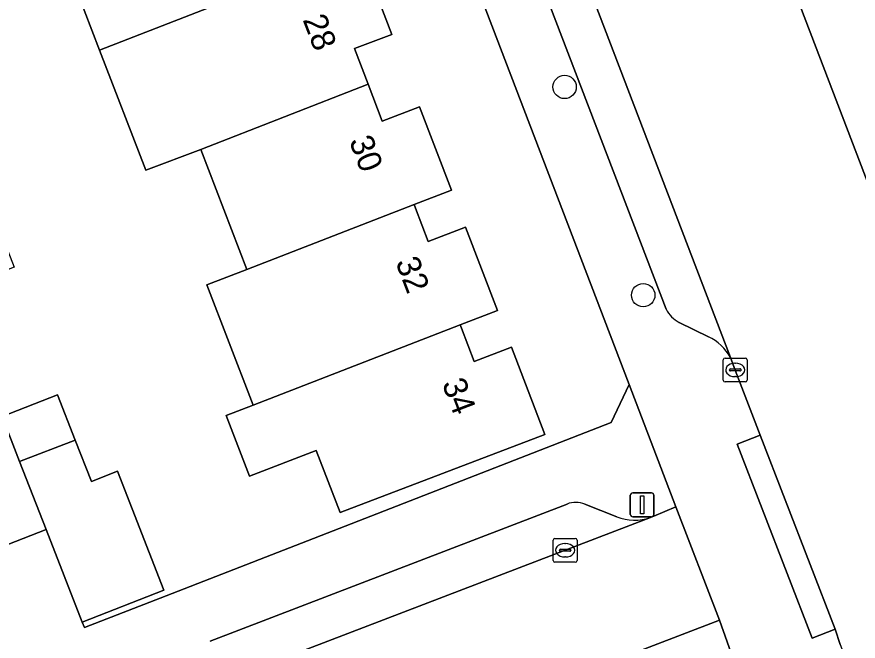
# Model space of a CAD drawing. Extents: x 159262 to 160143, y 383399 to 384319.
# Drawn here: x 159510.15 to 159545.42, y 383578.83 to 383605.01 of the extents above; entities that cross this region are included whole.
import ezdxf

# ---------------------------------------------------------------- set-up
doc = ezdxf.new("R2010")
doc.units = 0
for name, color, linetype in [('IMGEO_Boom', 7, 'Continuous'), ('IMGEO_Erf', 7, 'Continuous'), ('IMGEO_Kolk', 7, 'Continuous'), ('IMGEO_Lichtmast', 7, 'Continuous'), ('IMGEO_Muur', 7, 'Continuous'), ('IMGEO_Pand', 7, 'Continuous'), ('IMGEO_Pand_nummerreeks', 7, 'Continuous'), ('IMGEO_Parkeervlak_open', 7, 'Continuous'), ('IMGEO_Rijbaan_lokaal_gesloten', 7, 'Continuous'), ('IMGEO_Rijbaan_lokaal_open', 7, 'Continuous'), ('IMGEO_Voetpad_open', 7, 'Continuous')]:
    doc.layers.add(name, color=color, linetype=linetype)

msp = doc.modelspace()

# ---------------------------------------------------------------- linework, layer by layer
at = {"layer": 'IMGEO_Boom'}
for centre in [(159533.116, 383602.07), (159536.412, 383593.341)]:
    msp.add_circle(centre, 0.489, dxfattribs=at)
at = {"layer": 'IMGEO_Erf'}
for points in [[(159505.352, 383606.25), (159505.951, 383604.56), (159503.682, 383603.756), (159506.296, 383597.163), (159508.636, 383598.082), (159509.371, 383596.209), (159510.038, 383594.511), (159507.698, 383593.592), (159509.536, 383588.254), (159511.866, 383589.161), (159512.604, 383587.264), (159513.28, 383585.527), (159514.38, 383585.955), (159516.321, 383580.97), (159512.891, 383579.635), (159512.992, 383579.411), (159516.411, 383580.74), (159523.92, 383583.66), (159535.073, 383587.996), (159535.827, 383589.588), (159522.528, 383624.356)], [(159524.548, 383607.746), (159525.876, 383604.275), (159524.309, 383603.676), (159524.881, 383602.181), (159525.473, 383600.633), (159527.04, 383601.232), (159528.375, 383597.741), (159526.81, 383597.136), (159526.865, 383596.993), (159527.4, 383595.594), (159528.967, 383596.193), (159530.302, 383592.704), (159528.738, 383592.097), (159528.789, 383591.963), (159529.325, 383590.563), (159530.891, 383591.162), (159532.294, 383587.494), (159523.703, 383584.226), (159522.704, 383586.831), (159519.903, 383585.757), (159518.93, 383588.294), (159520.063, 383588.733), (159519.995, 383588.909), (159518.126, 383593.78), (159519.791, 383594.423), (159517.863, 383599.449), (159515.557, 383598.575), (159513.622, 383603.618), (159511.69, 383608.653)]]:
    msp.add_lwpolyline(points, dxfattribs=at)
at = {"layer": 'IMGEO_Kolk'}
for p, q in [((159539.843, 383590.705), (159540.695, 383590.705)), ((159539.768, 383589.779), (159539.768, 383590.631)), ((159540.256, 383590.485), (159540.281, 383590.485)), ((159540.769, 383590.631), (159540.769, 383589.779)), ((159540.027, 383590.199), (159540.027, 383590.211)), ((159540.465, 383590.162), (159540.067, 383590.162)), ((159540.07, 383590.248), (159540.468, 383590.248)), ((159540.511, 383590.211), (159540.511, 383590.199)), ((159540.695, 383589.705), (159539.843, 383589.705)), ((159540.279, 383589.925), (159540.254, 383589.925)), ((159532.637, 383582.219), (159532.637, 383583.071)), ((159532.712, 383583.145), (159533.564, 383583.145)), ((159533.638, 383583.071), (159533.638, 383582.219)), ((159532.896, 383582.639), (159532.896, 383582.651)), ((159533.334, 383582.602), (159532.936, 383582.602)), ((159532.939, 383582.688), (159533.337, 383582.688)), ((159533.125, 383582.925), (159533.15, 383582.925)), ((159533.38, 383582.651), (159533.38, 383582.639)), ((159533.148, 383582.365), (159533.123, 383582.365)), ((159533.564, 383582.145), (159532.712, 383582.145))]:
    msp.add_line(p, q, dxfattribs=at)
for points in [[(159539.843, 383590.705), (159540.695, 383590.705)], [(159539.768, 383589.779), (159539.768, 383590.631)], [(159540.769, 383590.631), (159540.769, 383589.779)], [(159540.695, 383589.705), (159539.843, 383589.705)], [(159532.637, 383582.219), (159532.637, 383583.071)], [(159532.712, 383583.145), (159533.564, 383583.145)], [(159533.638, 383583.071), (159533.638, 383582.219)], [(159533.564, 383582.145), (159532.712, 383582.145)]]:
    msp.add_lwpolyline(points, dxfattribs=at)
for centre, radius, start, end in [((159539.845, 383590.629), 0.0765, 91.552, 178.448), ((159539.845, 383590.629), 0.0765, 91.552, 178.448), ((159540.693, 383590.629), 0.0765, 1.552, 88.448), ((159540.693, 383590.629), 0.0765, 1.552, 88.448), ((159540.067, 383590.208), 0.0403, 85.8775, 175.7526), ((159540.064, 383590.198), 0.0366, 178.938, 274.7102), ((159540.468, 383590.205), 0.043, 264.8664, 352.4533), ((159540.472, 383590.21), 0.0386, 1.7309, 96.639), ((159539.845, 383589.781), 0.0765, 181.552, 268.448), ((159539.845, 383589.781), 0.0765, 181.552, 268.448), ((159540.693, 383589.781), 0.0765, 271.552, 358.448), ((159540.693, 383589.781), 0.0765, 271.552, 358.448), ((159532.714, 383583.069), 0.0765, 91.552, 178.448), ((159532.714, 383583.069), 0.0765, 91.552, 178.448), ((159533.562, 383583.069), 0.0765, 1.552, 88.448), ((159533.562, 383583.069), 0.0765, 1.552, 88.448), ((159532.936, 383582.648), 0.0403, 85.8775, 175.7526), ((159532.933, 383582.638), 0.0366, 178.938, 274.7102), ((159533.337, 383582.645), 0.043, 264.8664, 352.4533), ((159533.341, 383582.65), 0.0386, 1.7309, 96.639), ((159532.714, 383582.221), 0.0765, 181.552, 268.448), ((159532.714, 383582.221), 0.0765, 181.552, 268.448), ((159533.562, 383582.221), 0.0765, 271.552, 358.448), ((159533.562, 383582.221), 0.0765, 271.552, 358.448)]:
    msp.add_arc(centre, radius, start, end, dxfattribs=at)
for centre, major_axis, ratio, start_param, end_param in [((159540.255, 383590.205), (-0.387, 0.002), 0.722429, 4.712389, 7.853982), ((159540.28, 383590.205), (-0.39, 0.002), 0.717154, 1.570796, 4.712389), ((159533.124, 383582.645), (-0.387, 0.002), 0.722429, 4.712389, 7.853982), ((159533.149, 383582.645), (-0.39, 0.002), 0.717154, 1.570796, 4.712389)]:
    msp.add_ellipse(centre, major_axis=major_axis, ratio=ratio, start_param=start_param, end_param=end_param, dxfattribs=at)
at = {"layer": 'IMGEO_Lichtmast'}
for p, q in [((159535.871, 383584.15), (159535.871, 383584.95)), ((159535.871, 383584.95), (159535.871, 383584.15)), ((159535.971, 383585.05), (159536.761, 383585.05)), ((159536.761, 383585.05), (159535.971, 383585.05)), ((159536.861, 383584.95), (159536.861, 383584.15)), ((159536.861, 383584.15), (159536.861, 383584.95)), ((159536.761, 383584.05), (159535.971, 383584.05)), ((159535.971, 383584.05), (159536.761, 383584.05))]:
    msp.add_line(p, q, dxfattribs=at)
msp.add_lwpolyline([(159536.291, 383584.925), (159536.441, 383584.925), (159536.441, 383584.175), (159536.291, 383584.175), (159536.291, 383584.925)], dxfattribs=at)
for centre, start, end in [((159535.971, 383584.95), 90, 180), ((159535.971, 383584.95), 90, 180), ((159536.761, 383584.95), 0, 90), ((159536.761, 383584.95), 360, 90), ((159535.971, 383584.15), 180, 270), ((159535.971, 383584.15), 180, 270), ((159536.761, 383584.15), 270, 0), ((159536.761, 383584.15), 270, 0)]:
    msp.add_arc(centre, 0.1, start, end, dxfattribs=at)
at = {"layer": 'IMGEO_Muur'}
msp.add_lwpolyline([(159516.411, 383580.74), (159523.92, 383583.66)], dxfattribs=at)
at = {"layer": 'IMGEO_Pand'}
for points in [[(159522.374, 383608.734), (159523.941, 383609.333), (159522.548, 383612.973), (159520.991, 383612.35), (159513.989, 383609.545), (159511.69, 383608.653), (159513.622, 383603.618), (159522.944, 383607.244)], [(159517.863, 383599.449), (159524.881, 383602.181), (159524.309, 383603.676), (159525.876, 383604.275), (159524.548, 383607.746), (159522.981, 383607.147), (159522.944, 383607.244), (159513.622, 383603.618), (159515.557, 383598.575)], [(159527.04, 383601.232), (159525.473, 383600.633), (159524.881, 383602.181), (159517.863, 383599.449), (159519.791, 383594.423), (159526.81, 383597.136), (159528.375, 383597.741)], [(159528.967, 383596.193), (159527.4, 383595.594), (159526.865, 383596.993), (159526.81, 383597.136), (159519.791, 383594.423), (159518.126, 383593.78), (159519.995, 383588.909), (159520.063, 383588.733), (159528.738, 383592.097), (159530.302, 383592.704)], [(159530.891, 383591.162), (159529.325, 383590.563), (159528.789, 383591.963), (159528.738, 383592.097), (159520.063, 383588.733), (159518.93, 383588.294), (159519.903, 383585.757), (159522.704, 383586.831), (159523.703, 383584.226), (159532.294, 383587.494)], [(159510.271, 383586.366), (159512.604, 383587.264), (159511.866, 383589.161), (159509.536, 383588.254)], [(159510.271, 383586.366), (159511.382, 383583.511), (159512.891, 383579.635), (159516.321, 383580.97), (159514.38, 383585.955), (159513.28, 383585.527), (159512.604, 383587.264)]]:
    msp.add_lwpolyline(points, close=True, dxfattribs=at)
at = {"layer": 'IMGEO_Parkeervlak_open'}
for points in [[(159540.07, 383590.725), (159530.741, 383615.142), (159528.06, 383621.936), (159528.006, 383622.222), (159527.1, 383624.531)], [(159526.468, 383621.221), (159537.372, 383592.755)], [(159537.918, 383592.193), (159539.151, 383591.597)], [(159533.217, 383584.583), (159518.252, 383578.834)], [(159535.303, 383584.047), (159533.967, 383584.581)], [(159516.852, 383576.397), (159536.716, 383584.016)]]:
    msp.add_lwpolyline(points, dxfattribs=at)
for centre, radius, start, end in [((159538.551, 383593.354), 1.323, 206.9429, 241.4025), ((159538.255, 383589.733), 2.068, 28.6703, 64.3361), ((159533.589, 383583.627), 1.026, 68.4052, 111.2893), ((159536.052, 383585.974), 2.067, 248.7558, 288.7306)]:
    msp.add_arc(centre, radius, start, end, dxfattribs=at)
at = {"layer": 'IMGEO_Rijbaan_lokaal_gesloten'}
for points in [[(159555.706, 383568.473), (159556.955, 383568.973), (159556.502, 383570.272), (159556.419, 383570.491), (159555.117, 383573.937), (159555.025, 383574.166), (159554.74, 383574.877), (159552.965, 383579.429), (159552.849, 383579.727), (159551.074, 383584.281), (159548.298, 383591.558), (159545.909, 383597.831), (159536.881, 383621.437)], [(159530.741, 383615.142), (159540.07, 383590.725), (159540.271, 383590.202), (159541.314, 383587.467), (159544.461, 383579.335), (159544.661, 383578.691), (159553.482, 383555.649), (159558.862, 383557.786), (159555.134, 383567.48), (159555.25, 383567.52)]]:
    msp.add_lwpolyline(points, dxfattribs=at)
at = {"layer": 'IMGEO_Rijbaan_lokaal_open'}
msp.add_lwpolyline([(159513.981, 383569.878), (159539.603, 383579.714), (159537.779, 383584.462), (159536.862, 383584.072), (159536.716, 383584.016), (159516.852, 383576.397), (159514.023, 383575.279), (159511.675, 383574.392), (159500, 383569.902), (159489.966, 383565.954), (159487.574, 383565.048)], dxfattribs=at)
at = {"layer": 'IMGEO_Voetpad_open'}
for points in [[(159522.528, 383624.356), (159535.827, 383589.588), (159537.779, 383584.462), (159539.603, 383579.714), (159540.404, 383577.462), (159548.112, 383557.308), (159550.578, 383550.859), (159552.34, 383546.267), (159554.003, 383541.935), (159554.163, 383541.518)], [(159536.881, 383621.437), (159545.909, 383597.831), (159546.881, 383598.201), (159549.27, 383591.928), (159548.298, 383591.558), (159551.074, 383584.281), (159552.849, 383579.727), (159552.965, 383579.429), (159553.934, 383579.807), (159555.709, 383575.255), (159554.74, 383574.877), (159555.025, 383574.166), (159555.117, 383573.937), (159556.419, 383570.491), (159556.502, 383570.272), (159556.955, 383568.973), (159557.174, 383569.061), (159557.752, 383567.673), (159560.104, 383568.626), (159557.382, 383576.165), (159539.547, 383623.252)], [(159537.372, 383592.755), (159526.468, 383621.221)], [(159477.978, 383599.3), (159483.319, 383599.278), (159485.323, 383599.27), (159486.45, 383599.265), (159493.032, 383601.771), (159494.729, 383602.417), (159496.65, 383603.149), (159501.226, 383604.893), (159504.603, 383596.426), (159508.765, 383585.635), (159509.784, 383582.889), (159511.382, 383583.511), (159510.271, 383586.366), (159509.536, 383588.254), (159507.698, 383593.592), (159507.026, 383595.304), (159506.296, 383597.163), (159503.682, 383603.756), (159503.103, 383605.392)], [(159539.151, 383591.597), (159537.918, 383592.193)], [(159544.661, 383578.691), (159544.461, 383579.335), (159543.491, 383578.96), (159540.344, 383587.092), (159541.314, 383587.467), (159540.271, 383590.202), (159540.07, 383590.725)], [(159536.716, 383584.016), (159536.862, 383584.072), (159537.779, 383584.462), (159535.827, 383589.588), (159535.073, 383587.996), (159523.92, 383583.66), (159516.411, 383580.74), (159512.992, 383579.411), (159512.891, 383579.635), (159511.382, 383583.511)], [(159518.252, 383578.834), (159533.217, 383584.583)], [(159533.967, 383584.581), (159535.303, 383584.047)], [(159511.382, 383583.511), (159509.784, 383582.889), (159500, 383579.084), (159482.758, 383572.378), (159480.868, 383569.607), (159480.537, 383538.62), (159482.829, 383535.412), (159484.997, 383536.939), (159481.978, 383541.136), (159486.755, 383544.503), (159485.905, 383545.698)], [(159524.071, 383553.282), (159523.093, 383555.842), (159522.418, 383557.606), (159521.7, 383559.485), (159518.832, 383567.003), (159518.112, 383568.869), (159520.445, 383569.769), (159529.18, 383573.136), (159540.404, 383577.462), (159539.603, 383579.714), (159513.981, 383569.878)]]:
    msp.add_lwpolyline(points, dxfattribs=at)
msp.add_lwpolyline([(159544.461, 383579.335), (159541.314, 383587.467), (159540.344, 383587.092), (159543.491, 383578.96)], close=True, dxfattribs=at)
for centre, radius, start, end in [((159538.551, 383593.354), 1.323, 206.9429, 241.4025), ((159538.255, 383589.733), 2.068, 28.6703, 64.3361), ((159533.589, 383583.627), 1.026, 68.4052, 111.2893), ((159536.052, 383585.974), 2.067, 248.7558, 288.7306)]:
    msp.add_arc(centre, radius, start, end, dxfattribs=at)

# ---------------------------------------------------------------- texts
at = {"layer": 'IMGEO_Pand_nummerreeks'}
for s, rotation, p in [('28', 290.9325, (159522.127, 383604.893)), ('30', 290.9299, (159524.071, 383599.807)), ('32', 290.9299, (159526.015, 383594.726)), ('34', 290.9299, (159527.962, 383589.637))]:
    msp.add_text(s, height=1, rotation=rotation, dxfattribs=at).set_placement(p)

doc.saveas('drawing.dxf')
